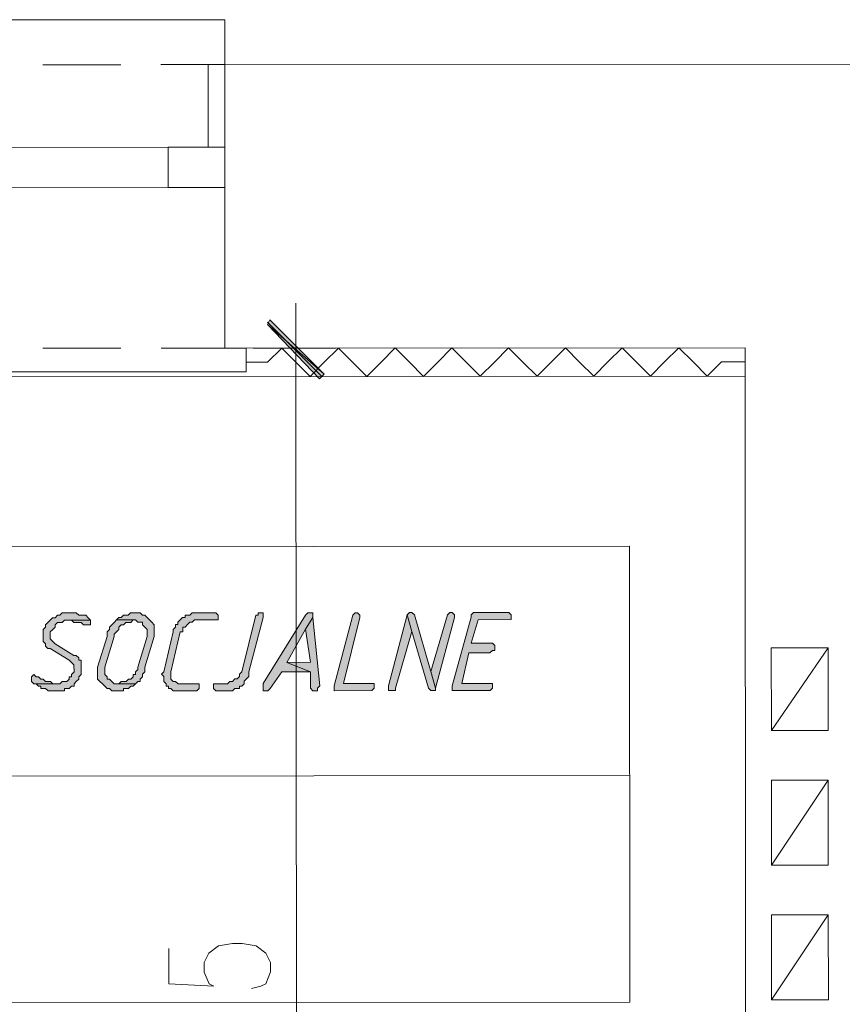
# Model space of a CAD drawing. Header units: inches. Extents: x -5850 to 5646, y 8947 to 13007.
# Tile 348 of 548: x -3286 to -3139, y 12413 to 12589. Entities that reach past the tile are written whole.
import ezdxf

# ---------------------------------------------------------------- set-up
doc = ezdxf.new("R2010")
doc.units = ezdxf.units.IN
doc.header["$MEASUREMENT"] = 0
for name, color, linetype in [('at_Entity', 7, 'Continuous'), ('at_Rect', 7, 'Continuous'), ('at_Solid', 7, 'Continuous')]:
    doc.layers.add(name, color=color, linetype=linetype)

msp = doc.modelspace()

# ---------------------------------------------------------------- hatches: boundary and pattern name
at = {"layer": 'at_Solid', "lineweight": 20}
for points in [[(-3241.55, 12534.88), (-3241.98, 12534.03), (-3231.83, 12525.17)], [(-3241.98, 12534.03), (-3231.83, 12525.17), (-3232.68, 12524.32)], [(-3277.41, 12482.46), (-3278.68, 12482.46), (-3279.1, 12482.04), (-3279.52, 12482.04), (-3279.94, 12481.62), (-3280.37, 12481.62), (-3280.79, 12481.2), (-3281.21, 12480.77), (-3281.63, 12480.35), (-3281.63, 12479.93), (-3282.05, 12479.5), (-3282.05, 12478.24), (-3282.05, 12477.39), (-3281.63, 12476.97), (-3281.63, 12476.55), (-3281.21, 12476.13), (-3280.79, 12476.13), (-3277.4, 12474.02), (-3276.98, 12473.6), (-3276.56, 12473.17), (-3276.55, 12471.91), (-3276.98, 12471.48), (-3276.98, 12471.06), (-3277.4, 12471.06), (-3277.4, 12470.64), (-3277.82, 12470.22), (-3278.67, 12470.22), (-3279.09, 12469.79), (-3283.74, 12469.79), (-3283.31, 12469.79), (-3282.89, 12469.37), (-3282.47, 12469.37), (-3282.47, 12468.95), (-3281.62, 12468.95), (-3281.2, 12468.53), (-3278.24, 12468.53), (-3278.24, 12468.95), (-3277.4, 12468.95), (-3276.98, 12469.37), (-3276.55, 12469.37), (-3276.55, 12469.8), (-3276.14, 12470.22), (-3275.71, 12470.64), (-3275.71, 12471.06), (-3275.29, 12471.49), (-3275.29, 12474.02), (-3275.71, 12474.02), (-3275.72, 12474.44), (-3276.14, 12474.86), (-3276.56, 12474.86), (-3279.94, 12476.97), (-3280.36, 12477.39), (-3280.79, 12477.82), (-3280.79, 12479.09), (-3280.36, 12479.51), (-3279.94, 12479.93), (-3279.94, 12480.35), (-3279.52, 12480.77), (-3278.68, 12480.77), (-3278.25, 12481.2), (-3273.61, 12481.2), (-3274.03, 12481.62), (-3274.46, 12482.05), (-3275.72, 12482.05), (-3276.15, 12482.47), (-3276.99, 12482.46)], [(-3265.58, 12482.47), (-3266.43, 12482.47), (-3266.85, 12482.06), (-3267.7, 12482.05), (-3268.12, 12481.63), (-3268.54, 12481.63), (-3268.96, 12481.21), (-3265.58, 12481.21), (-3265.16, 12480.79), (-3264.32, 12480.79), (-3264.32, 12480.36), (-3263.89, 12479.94), (-3263.47, 12479.52), (-3263.47, 12478.25), (-3265.15, 12472.76), (-3265.15, 12472.34), (-3265.57, 12471.92), (-3265.57, 12471.49), (-3266, 12471.49), (-3266, 12471.07), (-3266.42, 12470.65), (-3266.84, 12470.65), (-3267.26, 12470.23), (-3268.11, 12470.23), (-3268.53, 12469.8), (-3268.95, 12469.8), (-3265.57, 12469.8), (-3265.15, 12470.23), (-3264.73, 12470.23), (-3264.73, 12470.65), (-3264.31, 12471.07), (-3264.31, 12471.5), (-3263.89, 12471.92), (-3263.89, 12472.76), (-3262.2, 12478.26), (-3262.2, 12479.1), (-3262.2, 12480.36), (-3262.63, 12480.79), (-3263.05, 12481.21), (-3263.47, 12481.63), (-3263.89, 12482.06), (-3264.32, 12482.06), (-3264.74, 12482.48), (-3265.16, 12482.47)], [(-3251.64, 12482.49), (-3255.45, 12482.48), (-3255.87, 12482.06), (-3256.71, 12482.06), (-3256.71, 12481.64), (-3257.14, 12481.64), (-3257.56, 12481.22), (-3257.98, 12480.79), (-3257.98, 12480.37), (-3258.4, 12480.37), (-3258.4, 12479.95), (-3258.82, 12479.52), (-3258.82, 12479.11), (-3260.51, 12471.92), (-3260.93, 12471.5), (-3260.51, 12471.08), (-3260.5, 12470.23), (-3260.08, 12469.81), (-3260.08, 12469.39), (-3259.66, 12469.39), (-3259.66, 12468.97), (-3259.24, 12468.97), (-3258.81, 12468.54), (-3254.59, 12468.55), (-3254.17, 12468.97), (-3254.17, 12469.81), (-3257.97, 12469.81), (-3258.39, 12470.24), (-3258.81, 12470.23), (-3259.24, 12470.65), (-3259.24, 12471.5), (-3259.24, 12471.92), (-3257.56, 12479.11), (-3257.13, 12479.11), (-3257.13, 12479.95), (-3256.71, 12479.95), (-3256.29, 12480.37), (-3255.87, 12480.79), (-3255.44, 12480.79), (-3255.02, 12481.22), (-3250.8, 12481.22), (-3250.8, 12482.07), (-3251.22, 12482.49)], [(-3243.19, 12482.49), (-3243.62, 12482.49), (-3243.62, 12482.08), (-3244.04, 12482.08), (-3246.56, 12471.94), (-3246.99, 12471.51), (-3246.99, 12471.09), (-3247.41, 12470.66), (-3247.84, 12470.66), (-3248.25, 12470.24), (-3248.68, 12470.24), (-3249.1, 12469.82), (-3251.63, 12469.82), (-3251.63, 12468.98), (-3251.21, 12468.55), (-3248.25, 12468.55), (-3247.83, 12468.98), (-3246.99, 12468.98), (-3246.99, 12469.4), (-3246.56, 12469.4), (-3246.14, 12469.82), (-3246.14, 12470.25), (-3245.72, 12470.66), (-3245.3, 12471.09), (-3245.3, 12471.94), (-3242.78, 12481.65), (-3242.78, 12482.49)], [(-3234.33, 12482.5), (-3234.75, 12482.5), (-3235.17, 12482.08), (-3242.77, 12469.83), (-3242.76, 12468.56), (-3241.92, 12468.56), (-3241.49, 12468.98), (-3239.39, 12471.94), (-3234.32, 12471.95), (-3238.54, 12473.63), (-3235.17, 12479.55), (-3233.9, 12481.66), (-3233.9, 12482.5)], [(-3226.3, 12482.51), (-3226.72, 12482.09), (-3230.09, 12469.41), (-3230.09, 12468.57), (-3223.33, 12468.58), (-3222.91, 12469), (-3222.91, 12469.84), (-3228.4, 12469.84), (-3225.46, 12481.67), (-3225.46, 12482.09), (-3225.88, 12482.51)], [(-3216.58, 12482.52), (-3217.01, 12482.1), (-3216.16, 12479.14), (-3213.19, 12469.01), (-3212.77, 12468.59), (-3211.93, 12468.59), (-3211.93, 12469.01), (-3212.77, 12471.97), (-3215.74, 12482.1), (-3216.17, 12482.52)], [(-3209.41, 12482.52), (-3209.83, 12482.11), (-3212.77, 12471.97), (-3211.93, 12469.01), (-3208.56, 12481.68), (-3208.56, 12482.11), (-3208.98, 12482.52)], [(-3199.27, 12482.53), (-3205.18, 12482.53), (-3205.6, 12482.11), (-3205.6, 12481.69), (-3208.97, 12469.43), (-3208.97, 12468.59), (-3202.21, 12468.6), (-3201.79, 12469.02), (-3201.79, 12469.86), (-3207.28, 12469.86), (-3206.02, 12475.35), (-3202.22, 12475.35), (-3201.8, 12475.77), (-3201.37, 12475.77), (-3201.37, 12476.62), (-3201.8, 12477.04), (-3205.6, 12477.04), (-3204.34, 12481.26), (-3198.42, 12481.27), (-3198.42, 12482.12), (-3198.85, 12482.53)], [(-3273.61, 12481.2), (-3277.83, 12481.2), (-3276.99, 12481.2), (-3276.56, 12480.77), (-3275.3, 12480.78), (-3274.87, 12480.35), (-3273.61, 12480.35), (-3273.61, 12480.78)], [(-3268.96, 12481.21), (-3269.39, 12480.78), (-3269.8, 12480.36), (-3270.23, 12479.94), (-3270.23, 12479.51), (-3270.65, 12479.1), (-3270.65, 12478.25), (-3272.33, 12472.75), (-3272.33, 12471.91), (-3272.33, 12470.64), (-3271.91, 12470.22), (-3271.48, 12469.8), (-3271.07, 12469.38), (-3270.64, 12468.96), (-3270.22, 12468.96), (-3269.79, 12468.54), (-3267.69, 12468.54), (-3267.69, 12468.96), (-3266.84, 12468.96), (-3266.41, 12469.38), (-3266, 12469.38), (-3265.57, 12469.8), (-3269.38, 12469.8), (-3269.79, 12470.22), (-3270.22, 12470.64), (-3270.64, 12470.64), (-3270.64, 12471.07), (-3271.07, 12471.49), (-3271.07, 12472.76), (-3269.38, 12478.25), (-3269.38, 12478.67), (-3268.96, 12479.1), (-3268.54, 12479.52), (-3268.54, 12479.94), (-3268.11, 12480.36), (-3267.7, 12480.36), (-3267.27, 12480.78), (-3266.42, 12480.78), (-3266.01, 12481.21), (-3265.58, 12481.21)], [(-3233.9, 12481.66), (-3235.17, 12479.55), (-3234.32, 12473.64), (-3238.54, 12473.63), (-3234.32, 12471.95), (-3234.32, 12468.99), (-3233.89, 12468.57), (-3233.04, 12468.57), (-3233.05, 12468.99), (-3232.63, 12469.41)], [(-3217.01, 12482.1), (-3220.38, 12469.42), (-3220.38, 12468.58), (-3219.11, 12468.58), (-3219.11, 12469), (-3216.16, 12479.14)], [(-3283.74, 12471.48), (-3284.16, 12471.05), (-3284.16, 12470.21), (-3283.74, 12469.79), (-3279.51, 12469.79), (-3280.36, 12469.79), (-3280.78, 12470.22), (-3281.62, 12470.21), (-3282.05, 12470.63), (-3282.47, 12470.63), (-3282.89, 12471.06), (-3283.31, 12471.05)]]:
    msp.add_hatch(color=7, dxfattribs=at).paths.add_polyline_path(points)

# ---------------------------------------------------------------- linework, layer by layer
at = {"layer": 'at_Entity', "color": 7, "lineweight": 20}
for p, q in [((-3249.63, 12588.51), (-3385.22, 12588.39)), ((-3249.62, 12580.49), (-3249.63, 12588.51)), ((-3282.14, 12580.46), (-3268.2, 12580.47)), ((-3261.03, 12580.48), (-3249.62, 12580.49)), ((-3252.57, 12565.7), (-3252.58, 12580.49)), ((-3089.11, 12580.63), (-3249.62, 12580.49)), ((-3249.62, 12580.49), (-3249.58, 12529.8)), ((-3375.48, 12565.59), (-3259.75, 12565.7)), ((-3249.61, 12565.71), (-3249.58, 12529.8)), ((-3375.47, 12558.41), (-3259.74, 12558.51)), ((-3236.89, 12521.36), (-3236.91, 12537.83)), ((-3241.55, 12534.88), (-3241.98, 12534.03)), ((-3232.25, 12524.75), (-3241.98, 12534.45)), ((-3241.98, 12534.03), (-3231.83, 12525.17)), ((-3241.98, 12534.03), (-3231.83, 12525.17)), ((-3232.68, 12524.32), (-3241.98, 12534.03)), ((-3231.83, 12525.17), (-3241.55, 12534.88)), ((-3282.1, 12529.77), (-3268.16, 12529.78)), ((-3260.98, 12529.79), (-3245.77, 12529.8)), ((-3156.65, 12529.88), (-3249.58, 12529.8)), ((-3245.77, 12525.58), (-3245.77, 12529.8)), ((-3244.51, 12529.8), (-3229.72, 12529.82)), ((-3241.97, 12527.27), (-3239.44, 12529.81)), ((-3239.44, 12529.81), (-3236.9, 12527.28)), ((-3231.83, 12527.28), (-3229.3, 12529.82)), ((-3229.3, 12529.82), (-3226.76, 12527.29)), ((-3221.69, 12527.29), (-3219.16, 12529.83)), ((-3219.16, 12529.83), (-3216.62, 12527.3)), ((-3211.56, 12527.3), (-3209.03, 12529.84)), ((-3209.03, 12529.84), (-3206.49, 12527.31)), ((-3201.42, 12527.31), (-3198.89, 12529.84)), ((-3198.89, 12529.84), (-3196.35, 12527.31)), ((-3191.29, 12527.32), (-3188.75, 12529.85)), ((-3188.75, 12529.85), (-3186.22, 12527.32)), ((-3181.15, 12527.33), (-3178.61, 12529.86)), ((-3178.61, 12529.86), (-3176.08, 12527.33)), ((-3171.01, 12527.34), (-3168.47, 12529.87)), ((-3168.47, 12529.87), (-3165.94, 12527.34)), ((-3156.65, 12529.88), (-3156.43, 12285.31)), ((-3241.97, 12527.27), (-3245.77, 12527.27)), ((-3234.37, 12524.74), (-3236.9, 12527.28)), ((-3231.83, 12527.28), (-3234.37, 12524.74)), ((-3224.23, 12524.75), (-3226.76, 12527.29)), ((-3221.69, 12527.29), (-3224.23, 12524.75)), ((-3214.09, 12524.76), (-3216.62, 12527.3)), ((-3211.56, 12527.3), (-3214.09, 12524.76)), ((-3203.95, 12524.77), (-3206.49, 12527.31)), ((-3201.42, 12527.31), (-3203.95, 12524.77)), ((-3193.81, 12524.78), (-3196.35, 12527.31)), ((-3191.29, 12527.32), (-3193.81, 12524.78)), ((-3183.68, 12524.79), (-3186.22, 12527.32)), ((-3181.15, 12527.33), (-3183.68, 12524.79)), ((-3173.54, 12524.8), (-3176.08, 12527.33)), ((-3171.01, 12527.34), (-3173.54, 12524.8)), ((-3163.4, 12524.81), (-3165.94, 12527.34)), ((-3160.87, 12527.35), (-3163.4, 12524.81)), ((-3156.64, 12527.35), (-3160.87, 12527.35)), ((-3156.64, 12524.81), (-3453.17, 12524.55)), ((-3389.39, 12525.45), (-3245.77, 12525.58)), ((-3231.83, 12525.17), (-3232.68, 12524.32)), ((-3236.9, 12523.89), (-3236.69, 12290.73)), ((-3278.68, 12482.46), (-3279.1, 12482.04)), ((-3277.41, 12482.46), (-3278.68, 12482.46)), ((-3276.99, 12482.46), (-3277.41, 12482.46)), ((-3276.15, 12482.47), (-3276.99, 12482.46)), ((-3275.72, 12482.05), (-3276.15, 12482.47)), ((-3266.43, 12482.47), (-3266.85, 12482.06)), ((-3265.58, 12482.47), (-3266.43, 12482.47)), ((-3265.16, 12482.47), (-3265.58, 12482.47)), ((-3264.74, 12482.48), (-3265.16, 12482.47)), ((-3264.32, 12482.06), (-3264.74, 12482.48)), ((-3255.45, 12482.48), (-3255.87, 12482.06)), ((-3251.64, 12482.49), (-3255.45, 12482.48)), ((-3251.22, 12482.49), (-3251.64, 12482.49)), ((-3250.8, 12482.07), (-3251.22, 12482.49)), ((-3243.19, 12482.49), (-3243.62, 12482.49)), ((-3243.62, 12482.49), (-3243.62, 12482.08)), ((-3242.78, 12482.49), (-3243.19, 12482.49)), ((-3242.78, 12481.65), (-3242.78, 12482.49)), ((-3234.75, 12482.5), (-3235.17, 12482.08)), ((-3234.33, 12482.5), (-3234.75, 12482.5)), ((-3233.9, 12482.5), (-3234.33, 12482.5)), ((-3233.9, 12481.66), (-3233.9, 12482.5)), ((-3226.3, 12482.51), (-3226.72, 12482.09)), ((-3226.3, 12482.51), (-3226.3, 12482.51)), ((-3225.88, 12482.51), (-3226.3, 12482.51)), ((-3225.46, 12482.09), (-3225.88, 12482.51)), ((-3216.58, 12482.52), (-3217.01, 12482.1)), ((-3216.58, 12482.52), (-3216.58, 12482.52)), ((-3216.17, 12482.52), (-3216.58, 12482.52)), ((-3215.74, 12482.1), (-3216.17, 12482.52)), ((-3209.41, 12482.52), (-3209.83, 12482.11)), ((-3209.41, 12482.52), (-3209.41, 12482.52)), ((-3208.98, 12482.52), (-3209.41, 12482.52)), ((-3208.56, 12482.11), (-3208.98, 12482.52)), ((-3205.18, 12482.53), (-3205.6, 12482.11)), ((-3199.27, 12482.53), (-3205.18, 12482.53)), ((-3198.85, 12482.53), (-3199.27, 12482.53)), ((-3198.42, 12482.12), (-3198.85, 12482.53)), ((-3281.21, 12480.77), (-3281.63, 12480.35)), ((-3280.79, 12481.2), (-3281.21, 12480.77)), ((-3281.21, 12480.77), (-3281.21, 12480.77)), ((-3280.37, 12481.62), (-3280.79, 12481.2)), ((-3280.79, 12481.2), (-3280.79, 12481.2)), ((-3279.94, 12481.62), (-3280.37, 12481.62)), ((-3279.52, 12482.04), (-3279.94, 12481.62)), ((-3279.94, 12480.35), (-3279.52, 12480.77)), ((-3279.1, 12482.04), (-3279.52, 12482.04)), ((-3279.52, 12480.77), (-3278.68, 12480.77)), ((-3278.68, 12480.77), (-3278.25, 12481.2)), ((-3278.25, 12481.2), (-3273.61, 12481.2)), ((-3273.61, 12481.2), (-3277.83, 12481.2)), ((-3277.83, 12481.2), (-3276.99, 12481.2)), ((-3276.99, 12481.2), (-3276.56, 12480.77)), ((-3276.56, 12480.77), (-3275.3, 12480.78)), ((-3274.46, 12482.05), (-3275.72, 12482.05)), ((-3275.3, 12480.78), (-3274.87, 12480.35)), ((-3274.03, 12481.62), (-3274.46, 12482.05)), ((-3273.61, 12481.2), (-3274.03, 12481.62)), ((-3274.03, 12481.62), (-3274.03, 12481.62)), ((-3273.61, 12480.78), (-3273.61, 12481.2)), ((-3273.61, 12480.35), (-3273.61, 12480.78)), ((-3269.39, 12480.78), (-3269.8, 12480.36)), ((-3268.96, 12481.21), (-3269.39, 12480.78)), ((-3268.54, 12481.63), (-3268.96, 12481.21)), ((-3265.58, 12481.21), (-3268.96, 12481.21)), ((-3268.96, 12481.21), (-3265.58, 12481.21)), ((-3268.12, 12481.63), (-3268.54, 12481.63)), ((-3267.7, 12482.05), (-3268.12, 12481.63)), ((-3266.85, 12482.06), (-3267.7, 12482.05)), ((-3267.7, 12480.36), (-3267.27, 12480.78)), ((-3267.27, 12480.78), (-3266.42, 12480.78)), ((-3266.42, 12480.78), (-3266.01, 12481.21)), ((-3266.01, 12481.21), (-3265.58, 12481.21)), ((-3265.58, 12481.21), (-3265.16, 12480.79)), ((-3265.16, 12480.79), (-3264.32, 12480.79)), ((-3263.89, 12482.06), (-3264.32, 12482.06)), ((-3264.32, 12480.79), (-3264.32, 12480.36)), ((-3263.47, 12481.63), (-3263.89, 12482.06)), ((-3263.05, 12481.21), (-3263.47, 12481.63)), ((-3263.47, 12481.63), (-3263.47, 12481.63)), ((-3262.63, 12480.79), (-3263.05, 12481.21)), ((-3262.2, 12480.36), (-3262.63, 12480.79)), ((-3262.63, 12480.79), (-3262.63, 12480.79)), ((-3257.56, 12481.22), (-3257.98, 12480.79)), ((-3257.98, 12480.79), (-3257.98, 12480.37)), ((-3257.14, 12481.64), (-3257.56, 12481.22)), ((-3257.56, 12481.22), (-3257.56, 12481.22)), ((-3256.71, 12481.64), (-3257.14, 12481.64)), ((-3255.87, 12482.06), (-3256.71, 12482.06)), ((-3256.71, 12482.06), (-3256.71, 12481.64)), ((-3256.29, 12480.37), (-3255.87, 12480.79)), ((-3255.87, 12480.79), (-3255.44, 12480.79)), ((-3255.44, 12480.79), (-3255.02, 12481.22)), ((-3255.02, 12481.22), (-3250.8, 12481.22)), ((-3250.8, 12481.22), (-3250.8, 12482.07)), ((-3244.04, 12482.08), (-3246.56, 12471.94)), ((-3245.3, 12471.94), (-3242.78, 12481.65)), ((-3243.62, 12482.08), (-3244.04, 12482.08)), ((-3235.17, 12482.08), (-3242.77, 12469.83)), ((-3233.9, 12481.66), (-3235.17, 12479.55)), ((-3235.17, 12479.55), (-3233.9, 12481.66)), ((-3232.63, 12469.41), (-3233.9, 12481.66)), ((-3226.72, 12482.09), (-3230.09, 12469.41)), ((-3228.4, 12469.84), (-3225.46, 12481.67)), ((-3226.72, 12482.09), (-3226.72, 12482.09)), ((-3225.46, 12481.67), (-3225.46, 12482.09)), ((-3217.01, 12482.1), (-3220.38, 12469.42)), ((-3216.16, 12479.14), (-3217.01, 12482.1)), ((-3217.01, 12482.1), (-3217.01, 12482.1)), ((-3217.01, 12482.1), (-3216.16, 12479.14)), ((-3212.77, 12471.97), (-3215.74, 12482.1)), ((-3215.74, 12482.1), (-3215.74, 12482.1)), ((-3209.83, 12482.11), (-3212.77, 12471.97)), ((-3211.93, 12469.01), (-3208.56, 12481.68)), ((-3209.83, 12482.11), (-3209.83, 12482.11)), ((-3205.6, 12481.69), (-3208.97, 12469.43)), ((-3208.56, 12481.68), (-3208.56, 12482.11)), ((-3205.6, 12482.11), (-3205.6, 12481.69)), ((-3205.6, 12477.04), (-3204.34, 12481.26)), ((-3204.34, 12481.26), (-3198.42, 12481.27)), ((-3198.42, 12481.27), (-3198.42, 12482.12)), ((-3281.63, 12479.93), (-3282.05, 12479.5)), ((-3282.05, 12479.5), (-3282.05, 12478.24)), ((-3281.63, 12480.35), (-3281.63, 12479.93)), ((-3280.79, 12479.09), (-3280.36, 12479.51)), ((-3280.79, 12477.82), (-3280.79, 12479.09)), ((-3280.36, 12479.51), (-3279.94, 12479.93)), ((-3280.36, 12479.51), (-3280.36, 12479.51)), ((-3279.94, 12479.93), (-3279.94, 12480.35)), ((-3274.87, 12480.35), (-3273.61, 12480.35)), ((-3270.23, 12479.51), (-3270.65, 12479.1)), ((-3270.65, 12479.1), (-3270.65, 12478.25)), ((-3269.8, 12480.36), (-3270.23, 12479.94)), ((-3270.23, 12479.94), (-3270.23, 12479.51)), ((-3269.8, 12480.36), (-3269.8, 12480.36)), ((-3269.38, 12478.67), (-3268.96, 12479.1)), ((-3268.96, 12479.1), (-3268.54, 12479.52)), ((-3268.96, 12479.1), (-3268.96, 12479.1)), ((-3268.54, 12479.94), (-3268.11, 12480.36)), ((-3268.54, 12479.52), (-3268.54, 12479.94)), ((-3268.11, 12480.36), (-3267.7, 12480.36)), ((-3264.32, 12480.36), (-3263.89, 12479.94)), ((-3263.89, 12479.94), (-3263.89, 12479.94)), ((-3263.89, 12479.94), (-3263.47, 12479.52)), ((-3263.47, 12479.52), (-3263.47, 12478.25)), ((-3262.2, 12479.1), (-3262.2, 12480.36)), ((-3262.2, 12478.26), (-3262.2, 12479.1)), ((-3258.82, 12479.11), (-3260.51, 12471.92)), ((-3259.24, 12471.92), (-3257.56, 12479.11)), ((-3258.4, 12479.95), (-3258.82, 12479.52)), ((-3258.82, 12479.52), (-3258.82, 12479.11)), ((-3257.98, 12480.37), (-3258.4, 12480.37)), ((-3258.4, 12480.37), (-3258.4, 12479.95)), ((-3257.56, 12479.11), (-3257.13, 12479.11)), ((-3257.13, 12479.11), (-3257.13, 12479.95)), ((-3257.13, 12479.95), (-3256.71, 12479.95)), ((-3256.71, 12479.95), (-3256.29, 12480.37)), ((-3256.29, 12480.37), (-3256.29, 12480.37)), ((-3238.54, 12473.63), (-3235.17, 12479.55)), ((-3235.17, 12479.55), (-3234.32, 12473.64)), ((-3219.11, 12469), (-3216.16, 12479.14)), ((-3216.16, 12479.14), (-3213.19, 12469.01)), ((-3282.05, 12478.24), (-3282.05, 12477.39)), ((-3282.05, 12477.39), (-3281.63, 12476.97)), ((-3280.36, 12477.39), (-3280.79, 12477.82)), ((-3279.94, 12476.97), (-3280.36, 12477.39)), ((-3280.36, 12477.39), (-3280.36, 12477.39)), ((-3270.65, 12478.25), (-3272.33, 12472.75)), ((-3271.07, 12472.76), (-3269.38, 12478.25)), ((-3269.38, 12478.25), (-3269.38, 12478.67)), ((-3263.47, 12478.25), (-3265.15, 12472.76)), ((-3263.89, 12472.76), (-3262.2, 12478.26)), ((-3281.63, 12476.97), (-3281.63, 12476.55)), ((-3281.63, 12476.55), (-3281.21, 12476.13)), ((-3281.21, 12476.13), (-3280.79, 12476.13)), ((-3280.79, 12476.13), (-3277.4, 12474.02)), ((-3276.56, 12474.86), (-3279.94, 12476.97)), ((-3201.8, 12477.04), (-3205.6, 12477.04)), ((-3202.22, 12475.35), (-3201.8, 12475.77)), ((-3201.37, 12476.62), (-3201.8, 12477.04)), ((-3201.8, 12475.77), (-3201.37, 12475.77)), ((-3201.37, 12475.77), (-3201.37, 12476.62)), ((-3151.94, 12461.46), (-3141.82, 12476.25)), ((-3277.4, 12474.02), (-3276.98, 12473.6)), ((-3276.14, 12474.86), (-3276.56, 12474.86)), ((-3275.72, 12474.44), (-3276.14, 12474.86)), ((-3275.71, 12474.02), (-3275.72, 12474.44)), ((-3275.29, 12474.02), (-3275.71, 12474.02)), ((-3275.29, 12471.49), (-3275.29, 12474.02)), ((-3234.32, 12473.64), (-3238.54, 12473.63)), ((-3238.54, 12473.63), (-3234.32, 12471.95)), ((-3234.32, 12471.95), (-3238.54, 12473.63)), ((-3207.28, 12469.86), (-3206.02, 12475.35)), ((-3206.02, 12475.35), (-3202.22, 12475.35)), ((-3276.98, 12473.6), (-3276.98, 12473.6)), ((-3276.98, 12473.6), (-3276.56, 12473.17)), ((-3276.55, 12471.91), (-3276.98, 12471.48)), ((-3276.56, 12473.17), (-3276.55, 12471.91)), ((-3272.33, 12472.75), (-3272.33, 12471.91)), ((-3272.33, 12471.91), (-3272.33, 12470.64)), ((-3271.07, 12471.49), (-3271.07, 12472.76)), ((-3265.15, 12472.34), (-3265.57, 12471.92)), ((-3265.57, 12471.92), (-3265.57, 12471.49)), ((-3265.15, 12472.76), (-3265.15, 12472.34)), ((-3264.31, 12471.5), (-3263.89, 12471.92)), ((-3263.89, 12471.92), (-3263.89, 12472.76)), ((-3260.51, 12471.92), (-3260.93, 12471.5)), ((-3260.51, 12471.92), (-3260.51, 12471.92)), ((-3259.24, 12471.5), (-3259.24, 12471.92)), ((-3246.56, 12471.94), (-3246.99, 12471.51)), ((-3246.56, 12471.94), (-3246.56, 12471.94)), ((-3245.3, 12471.09), (-3245.3, 12471.94)), ((-3241.49, 12468.98), (-3239.39, 12471.94)), ((-3239.39, 12471.94), (-3234.32, 12471.95)), ((-3234.32, 12471.95), (-3234.32, 12468.99)), ((-3212.77, 12471.97), (-3211.93, 12469.01)), ((-3211.93, 12469.01), (-3212.77, 12471.97)), ((-3283.74, 12471.48), (-3284.16, 12471.05)), ((-3284.16, 12471.05), (-3284.16, 12470.21)), ((-3284.16, 12470.21), (-3284.16, 12470.21)), ((-3284.16, 12470.21), (-3283.74, 12469.79)), ((-3283.74, 12471.48), (-3283.74, 12471.48)), ((-3283.31, 12471.05), (-3283.74, 12471.48)), ((-3282.89, 12471.06), (-3283.31, 12471.05)), ((-3282.47, 12470.63), (-3282.89, 12471.06)), ((-3282.05, 12470.63), (-3282.47, 12470.63)), ((-3281.62, 12470.21), (-3282.05, 12470.63)), ((-3280.78, 12470.22), (-3281.62, 12470.21)), ((-3280.36, 12469.79), (-3280.78, 12470.22)), ((-3278.67, 12470.22), (-3279.09, 12469.79)), ((-3277.82, 12470.22), (-3278.67, 12470.22)), ((-3277.4, 12470.64), (-3277.82, 12470.22)), ((-3276.98, 12471.06), (-3277.4, 12471.06)), ((-3277.4, 12471.06), (-3277.4, 12470.64)), ((-3276.98, 12471.48), (-3276.98, 12471.06)), ((-3276.55, 12469.8), (-3276.14, 12470.22)), ((-3276.14, 12470.22), (-3275.71, 12470.64)), ((-3276.14, 12470.22), (-3276.14, 12470.22)), ((-3275.71, 12471.06), (-3275.29, 12471.49)), ((-3275.71, 12470.64), (-3275.71, 12471.06)), ((-3272.33, 12470.64), (-3271.91, 12470.22)), ((-3271.91, 12470.22), (-3271.91, 12470.22)), ((-3271.91, 12470.22), (-3271.48, 12469.8)), ((-3270.64, 12471.07), (-3271.07, 12471.49)), ((-3270.64, 12470.64), (-3270.64, 12471.07)), ((-3270.22, 12470.64), (-3270.64, 12470.64)), ((-3269.79, 12470.22), (-3270.22, 12470.64)), ((-3269.38, 12469.8), (-3269.79, 12470.22)), ((-3269.79, 12470.22), (-3269.79, 12470.22)), ((-3268.11, 12470.23), (-3268.53, 12469.8)), ((-3267.26, 12470.23), (-3268.11, 12470.23)), ((-3266.84, 12470.65), (-3267.26, 12470.23)), ((-3266.42, 12470.65), (-3266.84, 12470.65)), ((-3266, 12471.07), (-3266.42, 12470.65)), ((-3265.57, 12471.49), (-3266, 12471.49)), ((-3266, 12471.49), (-3266, 12471.07)), ((-3265.57, 12469.8), (-3265.15, 12470.23)), ((-3265.15, 12470.23), (-3264.73, 12470.23)), ((-3264.73, 12470.65), (-3264.31, 12471.07)), ((-3264.73, 12470.23), (-3264.73, 12470.65)), ((-3264.31, 12471.07), (-3264.31, 12471.5)), ((-3260.93, 12471.5), (-3260.93, 12471.5)), ((-3260.93, 12471.5), (-3260.51, 12471.08)), ((-3260.51, 12471.08), (-3260.5, 12470.23)), ((-3260.5, 12470.23), (-3260.08, 12469.81)), ((-3259.24, 12470.65), (-3259.24, 12471.5)), ((-3258.81, 12470.23), (-3259.24, 12470.65)), ((-3258.39, 12470.24), (-3258.81, 12470.23)), ((-3257.97, 12469.81), (-3258.39, 12470.24)), ((-3248.68, 12470.24), (-3249.1, 12469.82)), ((-3248.25, 12470.24), (-3248.68, 12470.24)), ((-3247.84, 12470.66), (-3248.25, 12470.24)), ((-3247.41, 12470.66), (-3247.84, 12470.66)), ((-3246.99, 12471.09), (-3247.41, 12470.66)), ((-3246.99, 12471.51), (-3246.99, 12471.09)), ((-3246.14, 12470.25), (-3245.72, 12470.66)), ((-3246.14, 12469.82), (-3246.14, 12470.25)), ((-3245.72, 12470.66), (-3245.3, 12471.09)), ((-3245.72, 12470.66), (-3245.72, 12470.66)), ((-3283.74, 12469.79), (-3279.51, 12469.79)), ((-3279.09, 12469.79), (-3283.74, 12469.79)), ((-3283.74, 12469.79), (-3283.31, 12469.79)), ((-3283.31, 12469.79), (-3282.89, 12469.37)), ((-3282.89, 12469.37), (-3282.47, 12469.37)), ((-3282.47, 12469.37), (-3282.47, 12468.95)), ((-3282.47, 12468.95), (-3281.62, 12468.95)), ((-3281.62, 12468.95), (-3281.2, 12468.53)), ((-3281.2, 12468.53), (-3278.24, 12468.53)), ((-3279.51, 12469.79), (-3280.36, 12469.79)), ((-3278.24, 12468.53), (-3278.24, 12468.95)), ((-3278.24, 12468.95), (-3277.4, 12468.95)), ((-3277.4, 12468.95), (-3276.98, 12469.37)), ((-3276.98, 12469.37), (-3276.55, 12469.37)), ((-3276.55, 12469.37), (-3276.55, 12469.8)), ((-3271.48, 12469.8), (-3271.48, 12469.8)), ((-3271.48, 12469.8), (-3271.07, 12469.38)), ((-3271.07, 12469.38), (-3270.64, 12468.96)), ((-3270.64, 12468.96), (-3270.22, 12468.96)), ((-3270.22, 12468.96), (-3269.79, 12468.54)), ((-3269.79, 12468.54), (-3267.69, 12468.54)), ((-3265.57, 12469.8), (-3269.38, 12469.8)), ((-3268.53, 12469.8), (-3268.95, 12469.8)), ((-3268.95, 12469.8), (-3265.57, 12469.8)), ((-3267.69, 12468.54), (-3267.69, 12468.96)), ((-3267.69, 12468.96), (-3266.84, 12468.96)), ((-3266.84, 12468.96), (-3266.41, 12469.38)), ((-3266.41, 12469.38), (-3266, 12469.38)), ((-3266, 12469.38), (-3265.57, 12469.8)), ((-3260.08, 12469.81), (-3260.08, 12469.39)), ((-3260.08, 12469.39), (-3259.66, 12469.39)), ((-3259.66, 12469.39), (-3259.66, 12468.97)), ((-3259.66, 12468.97), (-3259.24, 12468.97)), ((-3259.24, 12468.97), (-3258.81, 12468.54)), ((-3258.81, 12468.54), (-3254.59, 12468.55)), ((-3254.17, 12469.81), (-3257.97, 12469.81)), ((-3254.59, 12468.55), (-3254.17, 12468.97)), ((-3254.17, 12468.97), (-3254.17, 12469.81)), ((-3249.1, 12469.82), (-3251.63, 12469.82)), ((-3251.63, 12469.82), (-3251.63, 12468.98)), ((-3251.63, 12468.98), (-3251.21, 12468.55)), ((-3251.21, 12468.55), (-3248.25, 12468.55)), ((-3248.25, 12468.55), (-3247.83, 12468.98)), ((-3247.83, 12468.98), (-3246.99, 12468.98)), ((-3246.99, 12468.98), (-3246.99, 12469.4)), ((-3246.99, 12469.4), (-3246.56, 12469.4)), ((-3246.56, 12469.4), (-3246.14, 12469.82)), ((-3242.77, 12469.83), (-3242.76, 12468.56)), ((-3242.76, 12468.56), (-3241.92, 12468.56)), ((-3241.92, 12468.56), (-3241.49, 12468.98)), ((-3234.32, 12468.99), (-3233.89, 12468.57)), ((-3233.89, 12468.57), (-3233.04, 12468.57)), ((-3233.05, 12468.99), (-3232.63, 12469.41)), ((-3233.04, 12468.57), (-3233.05, 12468.99)), ((-3230.09, 12469.41), (-3230.09, 12468.57)), ((-3230.09, 12468.57), (-3223.33, 12468.58)), ((-3222.91, 12469.84), (-3228.4, 12469.84)), ((-3223.33, 12468.58), (-3222.91, 12469)), ((-3222.91, 12469), (-3222.91, 12469.84)), ((-3220.38, 12469.42), (-3220.38, 12468.58)), ((-3220.38, 12468.58), (-3219.11, 12468.58)), ((-3219.11, 12468.58), (-3219.11, 12469)), ((-3213.19, 12469.01), (-3213.19, 12469.01)), ((-3213.19, 12469.01), (-3212.77, 12468.59)), ((-3212.77, 12468.59), (-3211.93, 12468.59)), ((-3211.93, 12468.59), (-3211.93, 12469.01)), ((-3208.97, 12469.43), (-3208.97, 12468.59)), ((-3208.97, 12468.59), (-3202.21, 12468.6)), ((-3201.79, 12469.86), (-3207.28, 12469.86)), ((-3202.21, 12468.6), (-3201.79, 12469.02)), ((-3201.79, 12469.02), (-3201.79, 12469.86)), ((-3423.53, 12453.19), (-3177.28, 12453.41)), ((-3151.92, 12437.38), (-3141.79, 12452.59)), ((-3151.9, 12413.31), (-3141.77, 12428.52)), ((-3252.44, 12421.66), (-3250.75, 12422.93)), ((-3250.75, 12422.93), (-3248.21, 12423.36)), ((-3248.21, 12423.36), (-3246.52, 12423.36)), ((-3246.52, 12423.36), (-3243.99, 12422.94)), ((-3243.99, 12422.94), (-3242.3, 12421.67)), ((-3259.62, 12422.5), (-3259.61, 12416.16)), ((-3253.28, 12419.97), (-3252.44, 12421.66)), ((-3242.3, 12421.67), (-3241.45, 12419.98)), ((-3253.28, 12418.28), (-3253.28, 12419.97)), ((-3241.45, 12419.98), (-3241.45, 12418.29)), ((-3252.43, 12416.17), (-3253.28, 12418.28)), ((-3241.45, 12418.29), (-3242.29, 12416.18)), ((-3259.61, 12416.16), (-3251.58, 12415.75)), ((-3251.58, 12415.75), (-3252.43, 12416.17)), ((-3243.14, 12415.76), (-3244.82, 12415.34)), ((-3242.29, 12416.18), (-3243.14, 12415.76))]:
    msp.add_line(p, q, dxfattribs=at)
at = {"layer": 'at_Rect', "color": 7, "lineweight": 20}
for p, q in [((-3259.75, 12565.7), (-3249.61, 12565.71)), ((-3259.75, 12565.7), (-3259.74, 12558.51)), ((-3249.6, 12558.52), (-3249.61, 12565.71)), ((-3249.6, 12558.52), (-3259.74, 12558.51)), ((-3423.57, 12494.16), (-3177.31, 12494.38)), ((-3177.24, 12412.86), (-3177.31, 12494.38)), ((-3151.95, 12476.24), (-3141.82, 12476.25)), ((-3151.95, 12476.24), (-3151.94, 12461.46)), ((-3141.8, 12461.47), (-3141.82, 12476.25)), ((-3141.8, 12461.47), (-3151.94, 12461.46)), ((-3151.93, 12452.59), (-3141.79, 12452.59)), ((-3151.93, 12452.59), (-3151.92, 12437.38)), ((-3141.78, 12437.39), (-3141.79, 12452.59)), ((-3141.78, 12437.39), (-3151.92, 12437.38)), ((-3151.91, 12428.51), (-3141.77, 12428.52)), ((-3151.91, 12428.51), (-3151.9, 12413.31)), ((-3141.76, 12413.31), (-3141.77, 12428.52)), ((-3177.24, 12412.86), (-3423.5, 12412.64)), ((-3141.76, 12413.31), (-3151.9, 12413.31))]:
    msp.add_line(p, q, dxfattribs=at)

doc.saveas('drawing.dxf')
